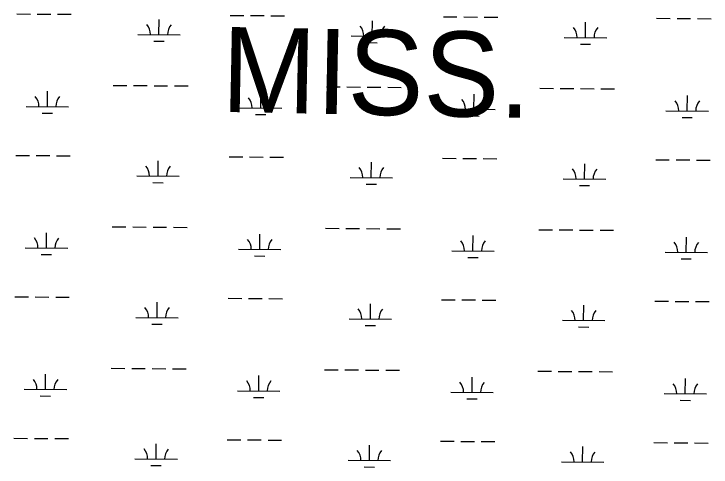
# Model space of a CAD drawing. Extents: x 3172231 to 3210228, y 940198 to 965780.
# Drawn here: x 3199227 to 3200867, y 951996 to 953062 of the extents above; entities that cross this region are included whole.
import ezdxf

# ---------------------------------------------------------------- set-up
doc = ezdxf.new("R2010")
doc.units = 0
doc.layers.add('V-TOPO-GNAM-IDEN', color=7, linetype='Continuous')
doc.layers.add('V-WETL-SWMP', color=7, linetype='Continuous')

msp = doc.modelspace()

# ---------------------------------------------------------------- linework, layer by layer
at = {"layer": 'V-WETL-SWMP'}
for p, q in [((3199233.336, 953061.579), (3199265.336, 953061.361)), ((3199281.335, 953061.252), (3199313.335, 953061.034)), ((3199329.334, 953060.925), (3199361.334, 953060.708)), ((3199735.233, 953058.162), (3199767.232, 953057.945)), ((3199783.232, 953057.836), (3199815.231, 953057.618)), ((3199831.231, 953057.509), (3199863.23, 953057.291)), ((3200237.129, 953054.746), (3200269.128, 953054.528)), ((3200285.128, 953054.419), (3200317.127, 953054.201)), ((3200333.127, 953054.093), (3200365.126, 953053.875)), ((3199567.857, 953012.871), (3199568.102, 953048.87)), ((3200069.753, 953009.454), (3200069.998, 953045.453)), ((3200571.649, 953006.038), (3200571.894, 953042.037)), ((3200739.026, 953051.33), (3200771.025, 953051.112)), ((3200787.024, 953051.003), (3200819.024, 953050.785)), ((3200835.023, 953050.676), (3200867.023, 953050.458)), ((3199517.858, 953013.211), (3199617.856, 953012.53)), ((3200019.754, 953009.795), (3200119.752, 953009.114)), ((3200521.651, 953006.378), (3200621.648, 953005.697)), ((3199555.752, 952997.522), (3199579.751, 952997.358)), ((3200057.648, 952994.105), (3200081.648, 952993.942)), ((3200559.545, 952990.689), (3200583.544, 952990.525)), ((3199460.198, 952893.53), (3199492.197, 952893.312)), ((3199508.197, 952893.203), (3199540.196, 952892.985)), ((3199556.196, 952892.876), (3199588.195, 952892.659)), ((3199604.194, 952892.55), (3199636.194, 952892.332)), ((3199962.094, 952890.113), (3199994.093, 952889.896)), ((3200010.093, 952889.787), (3200042.092, 952889.569)), ((3200058.092, 952889.46), (3200090.091, 952889.242)), ((3200106.091, 952889.133), (3200138.09, 952888.915)), ((3199305.264, 952843.841), (3199305.509, 952879.84)), ((3199807.16, 952840.425), (3199807.405, 952876.424)), ((3200309.057, 952837.008), (3200309.302, 952873.008)), ((3200463.991, 952886.697), (3200495.99, 952886.479)), ((3200511.989, 952886.37), (3200543.989, 952886.152)), ((3200559.988, 952886.043), (3200591.988, 952885.826)), ((3200607.987, 952885.717), (3200639.987, 952885.499)), ((3200810.953, 952833.592), (3200811.198, 952869.591)), ((3199255.265, 952844.182), (3199355.263, 952843.501)), ((3199757.162, 952840.765), (3199857.159, 952840.084)), ((3199293.159, 952828.492), (3199317.159, 952828.329)), ((3199795.056, 952825.076), (3199819.055, 952824.912)), ((3200259.058, 952837.349), (3200359.056, 952836.668)), ((3200760.954, 952833.932), (3200860.952, 952833.252)), ((3200296.952, 952821.659), (3200320.951, 952821.496)), ((3200798.848, 952818.243), (3200822.848, 952818.08)), ((3199231.072, 952728.912), (3199263.071, 952728.694)), ((3199279.071, 952728.585), (3199311.07, 952728.367)), ((3199327.07, 952728.258), (3199359.069, 952728.04)), ((3199732.968, 952725.495), (3199764.968, 952725.277)), ((3199780.967, 952725.168), (3199812.966, 952724.951)), ((3199565.592, 952680.203), (3199565.837, 952716.203)), ((3199828.966, 952724.842), (3199860.965, 952724.624)), ((3200067.489, 952676.787), (3200067.734, 952712.786)), ((3200234.865, 952722.079), (3200266.864, 952721.861)), ((3200282.864, 952721.752), (3200314.863, 952721.534)), ((3200330.862, 952721.425), (3200362.862, 952721.207)), ((3200569.385, 952673.37), (3200569.63, 952709.37)), ((3200736.761, 952718.662), (3200768.76, 952718.444)), ((3200784.76, 952718.335), (3200816.759, 952718.118)), ((3200832.759, 952718.009), (3200864.758, 952717.791)), ((3199515.593, 952680.544), (3199615.591, 952679.863)), ((3200017.49, 952677.127), (3200117.487, 952676.447)), ((3199553.487, 952664.854), (3199577.487, 952664.691)), ((3200055.384, 952661.438), (3200079.383, 952661.275)), ((3200519.386, 952673.711), (3200619.384, 952673.03)), ((3200557.28, 952658.022), (3200581.28, 952657.858)), ((3199303, 952511.174), (3199303.245, 952547.173)), ((3199457.933, 952560.863), (3199489.933, 952560.645)), ((3199505.932, 952560.536), (3199537.931, 952560.318)), ((3199553.931, 952560.209), (3199585.93, 952559.991)), ((3199601.93, 952559.882), (3199633.929, 952559.664)), ((3199959.83, 952557.446), (3199991.829, 952557.228)), ((3200007.829, 952557.119), (3200039.828, 952556.901)), ((3200055.827, 952556.793), (3200087.827, 952556.575)), ((3200103.826, 952556.466), (3200135.826, 952556.248)), ((3200461.726, 952554.03), (3200493.725, 952553.812)), ((3200509.725, 952553.703), (3200541.724, 952553.485)), ((3200557.724, 952553.376), (3200589.723, 952553.158)), ((3200605.723, 952553.049), (3200637.722, 952552.832)), ((3199804.896, 952507.758), (3199805.141, 952543.757)), ((3200306.792, 952504.341), (3200307.037, 952540.34)), ((3200808.689, 952500.925), (3200808.934, 952536.924)), ((3199253.001, 952511.514), (3199352.998, 952510.834)), ((3199290.895, 952495.825), (3199314.894, 952495.662)), ((3199754.897, 952508.098), (3199854.895, 952507.417)), ((3200256.793, 952504.681), (3200356.791, 952504.001)), ((3200758.69, 952501.265), (3200858.687, 952500.584)), ((3199792.791, 952492.409), (3199816.791, 952492.245)), ((3200294.687, 952488.992), (3200318.687, 952488.829)), ((3200796.584, 952485.576), (3200820.583, 952485.412)), ((3199228.807, 952396.244), (3199260.807, 952396.027)), ((3199276.806, 952395.918), (3199308.806, 952395.7)), ((3199324.805, 952395.591), (3199356.804, 952395.373)), ((3199563.328, 952347.536), (3199563.573, 952383.535)), ((3199730.704, 952392.828), (3199762.703, 952392.61)), ((3199778.703, 952392.501), (3199810.702, 952392.283)), ((3199826.702, 952392.174), (3199858.701, 952391.957)), ((3200232.6, 952389.411), (3200264.599, 952389.194)), ((3200280.599, 952389.085), (3200312.598, 952388.867)), ((3200328.598, 952388.758), (3200360.597, 952388.54)), ((3200734.497, 952385.995), (3200766.496, 952385.777)), ((3200782.495, 952385.668), (3200814.495, 952385.45)), ((3200830.494, 952385.341), (3200862.494, 952385.124)), ((3200065.224, 952344.12), (3200065.469, 952380.119)), ((3200567.12, 952340.703), (3200567.365, 952376.702)), ((3199513.329, 952347.877), (3199613.326, 952347.196)), ((3199551.223, 952332.187), (3199575.222, 952332.024)), ((3200015.225, 952344.46), (3200115.223, 952343.779)), ((3200517.122, 952341.044), (3200617.119, 952340.363)), ((3200053.119, 952328.771), (3200077.119, 952328.607)), ((3200555.016, 952325.354), (3200579.015, 952325.191)), ((3199455.669, 952228.195), (3199487.668, 952227.977)), ((3199503.668, 952227.868), (3199535.667, 952227.651)), ((3199551.667, 952227.542), (3199583.666, 952227.324)), ((3199599.665, 952227.215), (3199631.665, 952226.997)), ((3199957.565, 952224.779), (3199989.564, 952224.561)), ((3200005.564, 952224.452), (3200037.563, 952224.234)), ((3200053.563, 952224.125), (3200085.562, 952223.907)), ((3200101.562, 952223.799), (3200133.561, 952223.581)), ((3200459.462, 952221.362), (3200491.461, 952221.144)), ((3200507.46, 952221.036), (3200539.46, 952220.818)), ((3200555.459, 952220.709), (3200587.459, 952220.491)), ((3200603.458, 952220.382), (3200635.457, 952220.164)), ((3199300.735, 952178.507), (3199300.98, 952214.506)), ((3199802.631, 952175.09), (3199802.876, 952211.089)), ((3200304.528, 952171.674), (3200304.773, 952207.673)), ((3200806.424, 952168.257), (3200806.669, 952204.256)), ((3199250.736, 952178.847), (3199350.734, 952178.166)), ((3199752.633, 952175.431), (3199852.63, 952174.75)), ((3200254.529, 952172.014), (3200354.527, 952171.333)), ((3200756.425, 952168.598), (3200856.423, 952167.917)), ((3199288.63, 952163.158), (3199312.63, 952162.994)), ((3199790.527, 952159.741), (3199814.526, 952159.578)), ((3200292.423, 952156.325), (3200316.422, 952156.161)), ((3200794.319, 952152.908), (3200818.319, 952152.745)), ((3199226.543, 952063.577), (3199258.542, 952063.359)), ((3199274.542, 952063.25), (3199306.541, 952063.033)), ((3199322.541, 952062.924), (3199354.54, 952062.706)), ((3199728.439, 952060.161), (3199760.439, 952059.943)), ((3199776.438, 952059.834), (3199808.437, 952059.616)), ((3199824.437, 952059.507), (3199856.436, 952059.289)), ((3200230.336, 952056.744), (3200262.335, 952056.526)), ((3200278.335, 952056.417), (3200310.334, 952056.2)), ((3200326.333, 952056.091), (3200358.333, 952055.873)), ((3200732.232, 952053.328), (3200764.231, 952053.11)), ((3200780.231, 952053.001), (3200812.23, 952052.783)), ((3200828.23, 952052.674), (3200860.229, 952052.456)), ((3199561.063, 952014.869), (3199561.308, 952050.868)), ((3200062.96, 952011.452), (3200063.205, 952047.452)), ((3200564.856, 952008.036), (3200565.101, 952044.035)), ((3199511.064, 952015.209), (3199611.062, 952014.529)), ((3200012.961, 952011.793), (3200112.958, 952011.112)), ((3200514.857, 952008.376), (3200614.855, 952007.696)), ((3199548.958, 951999.52), (3199572.958, 951999.357)), ((3200050.855, 951996.103), (3200074.854, 951995.94))]:
    msp.add_line(p, q, dxfattribs=at)
for centre, start, end in [((3199512.618, 953013.722), 358.838165, 40.381824), ((3199623.102, 953012.97), 138.838162, 180.381821), ((3200014.515, 953010.305), 358.838165, 40.381824), ((3200124.998, 953009.553), 138.838162, 180.381821), ((3200516.411, 953006.889), 358.838165, 40.381824), ((3200626.894, 953006.137), 138.838162, 180.381821), ((3199250.026, 952844.692), 358.838165, 40.381824), ((3199360.509, 952843.94), 138.838162, 180.381821), ((3199751.922, 952841.276), 358.838165, 40.381824), ((3199862.405, 952840.524), 138.838162, 180.381821), ((3200253.818, 952837.859), 358.838165, 40.381824), ((3200364.302, 952837.107), 138.838162, 180.381821), ((3200755.715, 952834.443), 358.838165, 40.381824), ((3200866.198, 952833.691), 138.838162, 180.381821), ((3199510.354, 952681.054), 358.838165, 40.381824), ((3199620.837, 952680.302), 138.838162, 180.381821), ((3200012.25, 952677.638), 358.838165, 40.381824), ((3200122.733, 952676.886), 138.838162, 180.381821), ((3200514.146, 952674.221), 358.838165, 40.381824), ((3200624.63, 952673.469), 138.838162, 180.381821), ((3199247.761, 952512.025), 358.838165, 40.381824), ((3199358.244, 952511.273), 138.838162, 180.381821), ((3199749.657, 952508.608), 358.838165, 40.381824), ((3199860.141, 952507.856), 138.838162, 180.381821), ((3200251.554, 952505.192), 358.838165, 40.381824), ((3200362.037, 952504.44), 138.838162, 180.381821), ((3200753.45, 952501.775), 358.838165, 40.381824), ((3200863.934, 952501.023), 138.838162, 180.381821), ((3199508.089, 952348.387), 358.838165, 40.381824), ((3199618.573, 952347.635), 138.838162, 180.381821), ((3200009.986, 952344.971), 358.838165, 40.381824), ((3200120.469, 952344.218), 138.838162, 180.381821), ((3200511.882, 952341.554), 358.838165, 40.381824), ((3200622.365, 952340.802), 138.838162, 180.381821), ((3199245.497, 952179.358), 358.838165, 40.381824), ((3199355.98, 952178.605), 138.838162, 180.381821), ((3199747.393, 952175.941), 358.838165, 40.381824), ((3199857.876, 952175.189), 138.838162, 180.381821), ((3200249.289, 952172.525), 358.838165, 40.381824), ((3200359.773, 952171.773), 138.838162, 180.381821), ((3200751.186, 952169.108), 358.838165, 40.381824), ((3200861.669, 952168.356), 138.838162, 180.381821), ((3199505.825, 952015.72), 358.838165, 40.381824), ((3199616.308, 952014.968), 138.838162, 180.381821), ((3200007.721, 952012.303), 358.838165, 40.381824), ((3200118.204, 952011.551), 138.838162, 180.381821), ((3200509.617, 952008.887), 358.838165, 40.381824), ((3200620.101, 952008.135), 138.838162, 180.381821)]:
    msp.add_arc(centre, 35.246, start, end, dxfattribs=at)

# ---------------------------------------------------------------- texts
at = {"layer": 'V-TOPO-GNAM-IDEN'}
msp.add_text('MISS.', height=199.9996, rotation=358.874298, dxfattribs=at).set_placement((3199713.61, 952831.341))

doc.saveas('drawing.dxf')
